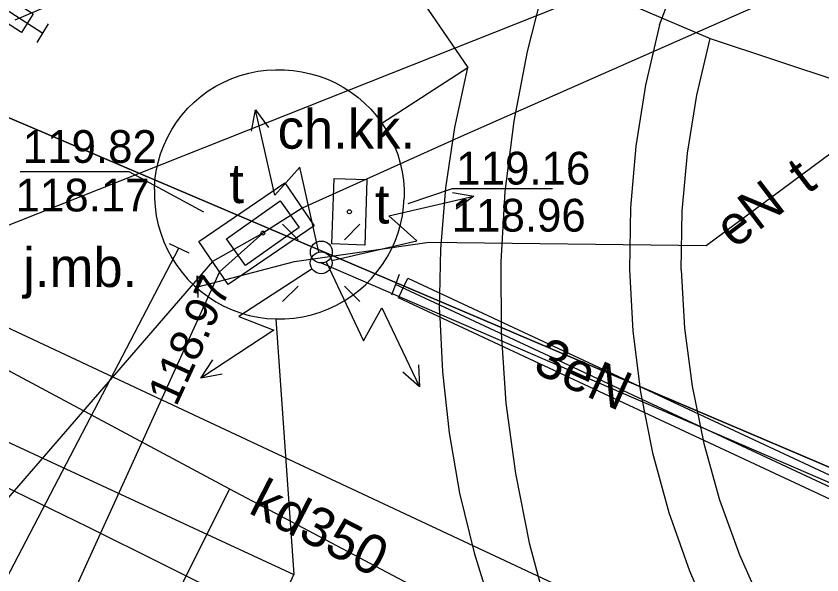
# Model space of a CAD drawing. Extents: x 6434771 to 6436222, y 5663454 to 5664782.
# Drawn here: x 6434931.92 to 6434950.37, y 5664069.47 to 5664082.27 of the extents above; entities that cross this region are included whole.
import ezdxf

# ---------------------------------------------------------------- set-up
doc = ezdxf.new("R2010")
doc.units = 0
for name, color, linetype in [('Warstwa 1', 7, 'Continuous'), ('Warstwa 12', 7, 'Continuous'), ('Warstwa 13', 7, 'Continuous'), ('Warstwa 14', 7, 'Continuous'), ('Warstwa 15', 7, 'Continuous'), ('Warstwa 2', 7, 'Continuous'), ('Warstwa 20', 7, 'Continuous'), ('Warstwa 37', 7, 'Continuous'), ('Warstwa 4', 7, 'Continuous'), ('Warstwa 40', 7, 'Continuous'), ('Warstwa 5', 7, 'Continuous'), ('Warstwa 6', 7, 'Continuous'), ('Warstwa 7', 7, 'Continuous'), ('Warstwa 8', 7, 'Continuous'), ('Warstwa 9', 7, 'Continuous')]:
    doc.layers.add(name, color=color, linetype=linetype)

msp = doc.modelspace()

# ---------------------------------------------------------------- linework, layer by layer
at = {"layer": 'Warstwa 1'}
msp.add_line((6434910.046, 5664089.201), (6434957.736, 5664068.872), dxfattribs=at)
msp.add_line((6434910.046, 5664089.201), (6434957.736, 5664068.872), dxfattribs=at)
at = {"layer": 'Warstwa 12'}
for points in [[(6434936.081, 5664076.075), (6434938.294, 5664076.652), (6434941.38, 5664077.094), (6434947.719, 5664077.018), (6434951.669, 5664079.951), (6434959.104, 5664087.393), (6434960.529, 5664088.802), (6434978.114, 5664096.144), (6435000.212, 5664105.552), (6435007.807, 5664108.78), (6435021.603, 5664114.967), (6435036.319, 5664121.568), (6435036.619, 5664122.294), (6435038.943, 5664123.328), (6435040.42, 5664123.248), (6435044.301, 5664124.922), (6435057.504, 5664130.866), (6435071.28, 5664136.895), (6435085.388, 5664143.189), (6435100.381, 5664149.789), (6435128.757, 5664162.157), (6435149.015, 5664170.962)], [(6434936.081, 5664076.075), (6434938.294, 5664076.652), (6434941.38, 5664077.094), (6434947.719, 5664077.018), (6434951.669, 5664079.951), (6434959.104, 5664087.393), (6434960.529, 5664088.802), (6434978.114, 5664096.144), (6435000.212, 5664105.552), (6435007.807, 5664108.78), (6435021.603, 5664114.967), (6435036.319, 5664121.568), (6435036.619, 5664122.294), (6435038.943, 5664123.328), (6435040.42, 5664123.248), (6435044.301, 5664124.922), (6435057.504, 5664130.866), (6435071.28, 5664136.895), (6435085.388, 5664143.189), (6435100.381, 5664149.789), (6435128.757, 5664162.157), (6435149.015, 5664170.962)], [(6435038.562, 5664122.122), (6435037.28, 5664121.53), (6435028.944, 5664117.81), (6435010.076, 5664109.423), (6434991.907, 5664101.426), (6434972.571, 5664092.896), (6434962.901, 5664088.55), (6434961.523, 5664088.005), (6434959.77, 5664087.211), (6434952.704, 5664084.205), (6434942.111, 5664079.518), (6434938.474, 5664077.872), (6434937.571, 5664077.302)], [(6434993.035, 5664044.543), (6434953.276, 5664066.436), (6434950.872, 5664066.165), (6434935.02, 5664073.587), (6434925.792, 5664077.919), (6434923.971, 5664078.731), (6434922.637, 5664082.548), (6434920.786, 5664083.31), (6434921.804, 5664088.928), (6434925.227, 5664090.736), (6434928.868, 5664092.515)], [(6434929.923, 5664074.719), (6434931.456, 5664077.37), (6434954.78, 5664086.638)], [(6434926.791, 5664085.599), (6434932.537, 5664081.88)], [(6434879.17, 5664079.837), (6434888.273, 5664076.673), (6434888.682, 5664076.42), (6434889.766, 5664075.059), (6434890.197, 5664074.339), (6434897.825, 5664070.973), (6434901.691, 5664069.15), (6434915.855, 5664062.899), (6434925.788, 5664058.47), (6434925.899, 5664058.551), (6434931.693, 5664069.373), (6434935.652, 5664076.954)], [(6434937.571, 5664077.302), (6434936.421, 5664076.65), (6434932.565, 5664072.195), (6434925.456, 5664063.982), (6434923.214, 5664061.386), (6434922.621, 5664060.807)], [(6434937.571, 5664077.302), (6434936.579, 5664076.417), (6434932.226, 5664066.845), (6434929.732, 5664061.75), (6434928.096, 5664058.264)], [(6434938.907, 5664076.62), (6434956.627, 5664068.955), (6434961.189, 5664067.43), (6434971.762, 5664062.662), (6434971.201, 5664061.798)], [(6434952.618, 5664070.518), (6434940.611, 5664076.126)]]:
    msp.add_lwpolyline(points, dxfattribs=at)
at = {"layer": 'Warstwa 14'}
for points in [[(6434932.019, 5664078.714), (6434934.503, 5664078.714), (6434936.212, 5664077.791)], [(6434944.197, 5664078.32), (6434941.902, 5664078.32), (6434940.889, 5664077.976)]]:
    msp.add_lwpolyline(points, dxfattribs=at)
for centre in [(6434939.552, 5664077.792), (6434937.571, 5664077.302), (6434937.571, 5664077.302)]:
    msp.add_circle(centre, 0.045, dxfattribs=at)
at = {"layer": 'Warstwa 15'}
msp.add_lwpolyline([(6434936.106, 5664077.111), (6434938.078, 5664078.454), (6434938.748, 5664077.471), (6434936.776, 5664076.128)], close=True, dxfattribs=at)
at = {"layer": 'Warstwa 2'}
msp.add_circle((6434938.907, 5664076.62), 0.25, dxfattribs=at)
at = {"layer": 'Warstwa 20'}
for p, q in [((6434932.408, 5664081.666), (6434932.666, 5664082.094)), ((6434935.426, 5664077.061), (6434935.878, 5664076.847)), ((6434936.092, 5664075.825), (6434936.07, 5664076.325)), ((6434936.078, 5664076.325), (6434936.084, 5664075.825)), ((6434940.525, 5664075.891), (6434940.697, 5664076.361))]:
    msp.add_line(p, q, dxfattribs=at)
at = {"layer": 'Warstwa 37'}
for points in [[(6434946.649, 5664082.071), (6434947.143, 5664083.379), (6434947.722, 5664084.652), (6434948.384, 5664085.884), (6434949.127, 5664087.069), (6434949.946, 5664088.203), (6434950.838, 5664089.279), (6434951.8, 5664090.295), (6434952.827, 5664091.244), (6434953.914, 5664092.124)], [(6434944.021, 5664083.028), (6434943.617, 5664081.459), (6434943.314, 5664079.867), (6434943.113, 5664078.259), (6434943.017, 5664076.642), (6434943.024, 5664075.022), (6434943.135, 5664073.406), (6434943.35, 5664071.8), (6434943.668, 5664070.211), (6434944.086, 5664068.646)], [(6434946.649, 5664082.071), (6434946.33, 5664080.693), (6434946.109, 5664079.296), (6434945.986, 5664077.886), (6434945.964, 5664076.472), (6434946.041, 5664075.059), (6434946.218, 5664073.656), (6434946.493, 5664072.268), (6434946.866, 5664070.903), (6434947.333, 5664069.568)], [(6434960.077, 5664056.173), (6434956.828, 5664058.089), (6434953.561, 5664059.972), (6434950.274, 5664061.822), (6434946.969, 5664063.639), (6434943.646, 5664065.422), (6434940.305, 5664067.171), (6434936.946, 5664068.887), (6434933.57, 5664070.569), (6434930.178, 5664072.216)], [(6434947.333, 5664069.568), (6434947.947, 5664068.155), (6434948.647, 5664066.783), (6434949.432, 5664065.457), (6434950.297, 5664064.182), (6434951.239, 5664062.963), (6434952.256, 5664061.805), (6434953.342, 5664060.713), (6434954.494, 5664059.69), (6434955.707, 5664058.74)]]:
    msp.add_lwpolyline(points, dxfattribs=at)
at = {"layer": 'Warstwa 4'}
for points in [[(6434939.202, 5664078.554), (6434939.952, 5664078.529), (6434939.902, 5664077.03), (6434939.152, 5664077.055)], [(6434937.177, 5664076.562), (6434936.742, 5664077.173), (6434937.965, 5664078.042), (6434938.4, 5664077.431)]]:
    msp.add_lwpolyline(points, close=True, dxfattribs=at)
for points in [[(6434938.377, 5664077.15), (6434938.023, 5664077.504)], [(6434939.437, 5664077.15), (6434939.791, 5664077.504)], [(6434938.377, 5664076.09), (6434938.023, 5664075.736)], [(6434939.437, 5664076.09), (6434939.791, 5664075.736)]]:
    msp.add_lwpolyline(points, dxfattribs=at)
at = {"layer": 'Warstwa 40'}
for p, q in [((6434938.852, 5664076.864), (6434938.416, 5664078.816)), ((6434939.151, 5664076.676), (6434941.099, 5664077.127)), ((6434939.017, 5664076.644), (6434939.876, 5664074.838)), ((6434938.698, 5664076.483), (6434937.023, 5664075.389))]:
    msp.add_line(p, q, dxfattribs=at)
for points in [[(6434937.315, 5664079.635), (6434937.405, 5664080.127), (6434937.697, 5664079.72)], [(6434938.852, 5664076.864), (6434938.416, 5664078.816), (6434937.842, 5664078.175), (6434937.405, 5664080.127)], [(6434941.91, 5664078.235), (6434942.402, 5664078.148), (6434941.998, 5664077.853)], [(6434939.151, 5664076.676), (6434941.099, 5664077.127), (6434940.454, 5664077.697), (6434942.402, 5664078.148)], [(6434939.017, 5664076.644), (6434939.876, 5664074.838), (6434940.294, 5664075.59), (6434941.153, 5664073.784)], [(6434938.698, 5664076.483), (6434937.023, 5664075.389), (6434937.825, 5664075.077), (6434936.151, 5664073.983)], [(6434936.643, 5664074.071), (6434936.151, 5664073.983), (6434936.429, 5664074.398)], [(6434941.132, 5664074.284), (6434941.153, 5664073.784), (6434940.778, 5664074.116)]]:
    msp.add_lwpolyline(points, dxfattribs=at)
for centre in [(6434938.91, 5664076.87), (6434938.907, 5664076.62), (6434938.907, 5664076.62), (6434938.907, 5664076.62)]:
    msp.add_circle(centre, 0.25, dxfattribs=at)
at = {"layer": 'Warstwa 6'}
msp.add_lwpolyline([(6434910.046, 5664089.201), (6434907.804, 5664089.868), (6434906.064, 5664090.689), (6434905.401, 5664091.287), (6434905.176, 5664091.7), (6434905.052, 5664092.201), (6434898.465, 5664094.951), (6434890.58, 5664073.12), (6434890.292, 5664072.48), (6434896.533, 5664070.874), (6434902.911, 5664068.147), (6434909.328, 5664065.359), (6434918.181, 5664061.441), (6434925.132, 5664058.117), (6434933.864, 5664054.041), (6434942.859, 5664049.431), (6434957.736, 5664068.872)], close=True, dxfattribs=at)
msp.add_lwpolyline([(6434910.046, 5664089.201), (6434957.736, 5664068.872), (6434956.877, 5664081.353), (6434957.472, 5664084.246)], dxfattribs=at)
for centre in [(6434939.552, 5664077.792), (6434937.571, 5664077.302)]:
    msp.add_circle(centre, 0.045, dxfattribs=at)
at = {"layer": 'Warstwa 7'}
for points in [[(6434913.951, 5664082.953), (6434931.09, 5664074.504), (6434936.806, 5664071.448), (6434941.32, 5664069.055), (6434946.518, 5664066.299), (6434958.377, 5664060.032), (6434959.486, 5664059.504), (6434963.271, 5664057.684), (6434966.462, 5664055.844), (6434982.31, 5664047.177), (6434993.912, 5664040.854), (6434999.174, 5664037.984)], [(6434936.806, 5664071.448), (6434934.706, 5664067.212), (6434929.14, 5664056.147)]]:
    msp.add_lwpolyline(points, dxfattribs=at)
at = {"layer": 'Warstwa 8'}
for p, q in [((6434931.904, 5664082.185), (6434939.333, 5664085.375)), ((6434931.904, 5664082.185), (6434939.333, 5664085.375)), ((6434939.333, 5664085.375), (6434942.262, 5664081.099)), ((6434939.333, 5664085.375), (6434947.811, 5664081.762)), ((6434947.502, 5664080.459), (6434947.811, 5664081.762)), ((6434947.811, 5664081.762), (6434950.854, 5664080.747)), ((6434947.811, 5664081.762), (6434950.854, 5664080.747)), ((6434937.056, 5664080.914), (6434937.253, 5664080.968)), ((6434937.253, 5664080.968), (6434937.454, 5664081.008)), ((6434937.454, 5664081.008), (6434937.657, 5664081.033)), ((6434937.657, 5664081.033), (6434937.861, 5664081.043)), ((6434937.861, 5664081.043), (6434938.064, 5664081.042)), ((6434938.064, 5664081.042), (6434938.266, 5664081.027)), ((6434938.266, 5664081.027), (6434938.467, 5664080.998)), ((6434938.467, 5664080.998), (6434938.664, 5664080.954)), ((6434938.664, 5664080.954), (6434938.859, 5664080.897)), ((6434940.294, 5664079.823), (6434942.262, 5664081.099)), ((6434940.294, 5664079.823), (6434942.262, 5664081.099)), ((6434941.967, 5664079.725), (6434942.262, 5664081.099)), ((6434936.494, 5664080.667), (6434936.675, 5664080.763)), ((6434936.675, 5664080.763), (6434936.863, 5664080.846)), ((6434936.863, 5664080.846), (6434937.056, 5664080.914)), ((6434938.859, 5664080.897), (6434939.049, 5664080.826)), ((6434939.049, 5664080.826), (6434939.233, 5664080.741)), ((6434939.233, 5664080.741), (6434939.411, 5664080.644)), ((6434936.156, 5664080.438), (6434936.321, 5664080.559)), ((6434936.321, 5664080.559), (6434936.494, 5664080.667)), ((6434939.411, 5664080.644), (6434939.581, 5664080.535)), ((6434936, 5664080.305), (6434936.156, 5664080.438)), ((6434939.581, 5664080.535), (6434939.743, 5664080.413)), ((6434939.743, 5664080.413), (6434939.896, 5664080.281)), ((6434947.288, 5664079.136), (6434947.502, 5664080.459)), ((6434935.854, 5664080.161), (6434936, 5664080.305)), ((6434939.896, 5664080.281), (6434940.04, 5664080.138)), ((6434935.596, 5664079.844), (6434935.719, 5664080.007)), ((6434935.719, 5664080.007), (6434935.854, 5664080.161)), ((6434940.04, 5664080.138), (6434940.173, 5664079.985)), ((6434935.485, 5664079.672), (6434935.596, 5664079.844)), ((6434940.173, 5664079.985), (6434940.294, 5664079.823)), ((6434940.294, 5664079.823), (6434940.404, 5664079.653)), ((6434935.387, 5664079.493), (6434935.485, 5664079.672)), ((6434940.404, 5664079.653), (6434940.502, 5664079.475)), ((6434941.761, 5664078.336), (6434941.967, 5664079.725)), ((6434935.302, 5664079.307), (6434935.387, 5664079.493)), ((6434940.502, 5664079.475), (6434940.587, 5664079.291)), ((6434935.23, 5664079.115), (6434935.302, 5664079.307)), ((6434940.587, 5664079.291), (6434940.658, 5664079.101)), ((6434935.173, 5664078.918), (6434935.23, 5664079.115)), ((6434940.658, 5664079.101), (6434940.716, 5664078.907)), ((6434947.17, 5664077.802), (6434947.288, 5664079.136)), ((6434935.131, 5664078.718), (6434935.173, 5664078.918)), ((6434940.716, 5664078.907), (6434940.76, 5664078.709)), ((6434935.103, 5664078.515), (6434935.131, 5664078.718)), ((6434940.76, 5664078.709), (6434940.789, 5664078.509)), ((6434935.089, 5664078.311), (6434935.103, 5664078.515)), ((6434940.789, 5664078.509), (6434940.805, 5664078.307)), ((6434935.089, 5664078.311), (6434935.091, 5664078.106)), ((6434940.805, 5664078.307), (6434940.806, 5664078.104)), ((6434941.644, 5664076.936), (6434941.761, 5664078.336)), ((6434935.091, 5664078.106), (6434935.105, 5664077.901)), ((6434940.792, 5664077.902), (6434940.806, 5664078.104)), ((6434935.105, 5664077.901), (6434935.133, 5664077.697)), ((6434940.765, 5664077.701), (6434940.792, 5664077.902)), ((6434947.149, 5664076.463), (6434947.17, 5664077.802)), ((6434935.133, 5664077.697), (6434935.176, 5664077.495)), ((6434940.723, 5664077.503), (6434940.765, 5664077.701)), ((6434935.176, 5664077.495), (6434935.233, 5664077.298)), ((6434940.667, 5664077.308), (6434940.723, 5664077.503)), ((6434935.233, 5664077.298), (6434935.305, 5664077.104)), ((6434940.598, 5664077.118), (6434940.667, 5664077.308)), ((6434935.305, 5664077.104), (6434935.39, 5664076.917)), ((6434940.515, 5664076.933), (6434940.598, 5664077.118)), ((6434935.39, 5664076.917), (6434935.489, 5664076.736)), ((6434940.419, 5664076.755), (6434940.515, 5664076.933)), ((6434941.617, 5664075.531), (6434941.644, 5664076.936)), ((6434935.489, 5664076.736), (6434935.6, 5664076.563)), ((6434940.311, 5664076.583), (6434940.419, 5664076.755)), ((6434935.6, 5664076.563), (6434935.723, 5664076.398)), ((6434940.191, 5664076.42), (6434940.311, 5664076.583)), ((6434935.723, 5664076.398), (6434935.858, 5664076.243)), ((6434940.06, 5664076.266), (6434940.191, 5664076.42)), ((6434947.149, 5664076.463), (6434947.225, 5664075.126)), ((6434935.858, 5664076.243), (6434936.004, 5664076.097)), ((6434939.918, 5664076.121), (6434940.06, 5664076.266)), ((6434936.004, 5664076.097), (6434936.16, 5664075.963)), ((6434936.16, 5664075.963), (6434936.325, 5664075.84)), ((6434939.605, 5664075.864), (6434939.766, 5664075.987)), ((6434939.766, 5664075.987), (6434939.918, 5664076.121)), ((6434936.325, 5664075.84), (6434936.499, 5664075.729)), ((6434939.436, 5664075.753), (6434939.605, 5664075.864)), ((6434936.499, 5664075.729), (6434936.68, 5664075.631)), ((6434936.68, 5664075.631), (6434936.868, 5664075.547)), ((6434939.075, 5664075.568), (6434939.259, 5664075.654)), ((6434939.259, 5664075.654), (6434939.436, 5664075.753)), ((6434936.868, 5664075.547), (6434937.062, 5664075.476)), ((6434937.062, 5664075.476), (6434937.26, 5664075.419)), ((6434937.26, 5664075.419), (6434937.461, 5664075.377)), ((6434938.485, 5664075.387), (6434938.686, 5664075.433)), ((6434938.686, 5664075.433), (6434938.883, 5664075.494)), ((6434938.883, 5664075.494), (6434939.075, 5664075.568)), ((6434941.617, 5664075.531), (6434941.68, 5664074.128)), ((6434925.73, 5664075.31), (6434938.28, 5664069.48)), ((6434925.73, 5664075.31), (6434938.28, 5664069.48)), ((6434937.461, 5664075.377), (6434937.665, 5664075.349)), ((6434937.665, 5664075.349), (6434937.871, 5664075.337)), ((6434937.871, 5664075.337), (6434938.077, 5664075.339)), ((6434937.871, 5664075.337), (6434938.28, 5664069.48)), ((6434937.871, 5664075.337), (6434938.28, 5664069.48)), ((6434938.077, 5664075.339), (6434938.282, 5664075.355)), ((6434938.282, 5664075.355), (6434938.485, 5664075.387)), ((6434947.225, 5664075.126), (6434947.396, 5664073.797)), ((6434941.68, 5664074.128), (6434941.833, 5664072.731)), ((6434947.396, 5664073.797), (6434947.663, 5664072.485)), ((6434941.833, 5664072.731), (6434942.074, 5664071.348)), ((6434947.663, 5664072.485), (6434948.024, 5664071.195)), ((6434942.074, 5664071.348), (6434942.404, 5664069.982)), ((6434948.024, 5664071.195), (6434948.478, 5664069.934)), ((6434942.404, 5664069.982), (6434942.82, 5664068.64)), ((6434948.478, 5664069.934), (6434949.233, 5664068.264)), ((6434936.04, 5664064.56), (6434938.28, 5664069.48)), ((6434936.04, 5664064.56), (6434938.28, 5664069.48))]:
    msp.add_line(p, q, dxfattribs=at)
for points in [[(6434927.228, 5664085.614), (6434932.317, 5664082.321), (6434932.046, 5664081.9), (6434926.957, 5664085.193)], [(6434940.886, 5664076.274), (6434952.492, 5664070.853), (6434952.281, 5664070.4), (6434940.675, 5664075.82)]]:
    msp.add_lwpolyline(points, close=True, dxfattribs=at)
at = {"layer": 'Warstwa 9'}
for p, q in [((6434937.056, 5664080.914), (6434937.253, 5664080.968)), ((6434937.253, 5664080.968), (6434937.454, 5664081.008)), ((6434937.454, 5664081.008), (6434937.657, 5664081.033)), ((6434937.657, 5664081.033), (6434937.861, 5664081.043)), ((6434937.861, 5664081.043), (6434938.064, 5664081.042)), ((6434938.064, 5664081.042), (6434938.266, 5664081.027)), ((6434938.266, 5664081.027), (6434938.467, 5664080.998)), ((6434938.467, 5664080.998), (6434938.664, 5664080.954)), ((6434938.664, 5664080.954), (6434938.859, 5664080.897)), ((6434936.494, 5664080.667), (6434936.675, 5664080.763)), ((6434936.675, 5664080.763), (6434936.863, 5664080.846)), ((6434936.863, 5664080.846), (6434937.056, 5664080.914)), ((6434938.859, 5664080.897), (6434939.049, 5664080.826)), ((6434939.049, 5664080.826), (6434939.233, 5664080.741)), ((6434939.233, 5664080.741), (6434939.411, 5664080.644)), ((6434936.156, 5664080.438), (6434936.321, 5664080.559)), ((6434936.321, 5664080.559), (6434936.494, 5664080.667)), ((6434939.411, 5664080.644), (6434939.581, 5664080.535)), ((6434936, 5664080.305), (6434936.156, 5664080.438)), ((6434939.581, 5664080.535), (6434939.743, 5664080.413)), ((6434939.743, 5664080.413), (6434939.896, 5664080.281)), ((6434935.854, 5664080.161), (6434936, 5664080.305)), ((6434939.896, 5664080.281), (6434940.04, 5664080.138)), ((6434935.596, 5664079.844), (6434935.719, 5664080.007)), ((6434935.719, 5664080.007), (6434935.854, 5664080.161)), ((6434940.04, 5664080.138), (6434940.173, 5664079.985)), ((6434935.485, 5664079.672), (6434935.596, 5664079.844)), ((6434940.173, 5664079.985), (6434940.294, 5664079.823)), ((6434940.294, 5664079.823), (6434940.404, 5664079.653)), ((6434935.387, 5664079.493), (6434935.485, 5664079.672)), ((6434940.404, 5664079.653), (6434940.502, 5664079.475)), ((6434935.302, 5664079.307), (6434935.387, 5664079.493)), ((6434940.502, 5664079.475), (6434940.587, 5664079.291)), ((6434935.23, 5664079.115), (6434935.302, 5664079.307)), ((6434940.587, 5664079.291), (6434940.658, 5664079.101)), ((6434935.173, 5664078.918), (6434935.23, 5664079.115)), ((6434940.658, 5664079.101), (6434940.716, 5664078.907)), ((6434935.131, 5664078.718), (6434935.173, 5664078.918)), ((6434940.716, 5664078.907), (6434940.76, 5664078.709)), ((6434935.103, 5664078.515), (6434935.131, 5664078.718)), ((6434940.76, 5664078.709), (6434940.789, 5664078.509)), ((6434935.089, 5664078.311), (6434935.103, 5664078.515)), ((6434940.789, 5664078.509), (6434940.805, 5664078.307)), ((6434935.089, 5664078.311), (6434935.091, 5664078.106)), ((6434940.805, 5664078.307), (6434940.806, 5664078.104)), ((6434935.091, 5664078.106), (6434935.105, 5664077.901)), ((6434940.792, 5664077.902), (6434940.806, 5664078.104)), ((6434935.105, 5664077.901), (6434935.133, 5664077.697)), ((6434940.765, 5664077.701), (6434940.792, 5664077.902)), ((6434935.133, 5664077.697), (6434935.176, 5664077.495)), ((6434940.723, 5664077.503), (6434940.765, 5664077.701)), ((6434935.176, 5664077.495), (6434935.233, 5664077.298)), ((6434940.667, 5664077.308), (6434940.723, 5664077.503)), ((6434935.233, 5664077.298), (6434935.305, 5664077.104)), ((6434940.598, 5664077.118), (6434940.667, 5664077.308)), ((6434935.305, 5664077.104), (6434935.39, 5664076.917)), ((6434940.515, 5664076.933), (6434940.598, 5664077.118)), ((6434935.39, 5664076.917), (6434935.489, 5664076.736)), ((6434940.419, 5664076.755), (6434940.515, 5664076.933)), ((6434935.489, 5664076.736), (6434935.6, 5664076.563)), ((6434940.311, 5664076.583), (6434940.419, 5664076.755)), ((6434935.6, 5664076.563), (6434935.723, 5664076.398)), ((6434940.191, 5664076.42), (6434940.311, 5664076.583)), ((6434935.723, 5664076.398), (6434935.858, 5664076.243)), ((6434940.06, 5664076.266), (6434940.191, 5664076.42)), ((6434935.858, 5664076.243), (6434936.004, 5664076.097)), ((6434939.918, 5664076.121), (6434940.06, 5664076.266)), ((6434936.004, 5664076.097), (6434936.16, 5664075.963)), ((6434936.16, 5664075.963), (6434936.325, 5664075.84)), ((6434939.605, 5664075.864), (6434939.766, 5664075.987)), ((6434939.766, 5664075.987), (6434939.918, 5664076.121)), ((6434936.325, 5664075.84), (6434936.499, 5664075.729)), ((6434939.436, 5664075.753), (6434939.605, 5664075.864)), ((6434936.499, 5664075.729), (6434936.68, 5664075.631)), ((6434936.68, 5664075.631), (6434936.868, 5664075.547)), ((6434939.075, 5664075.568), (6434939.259, 5664075.654)), ((6434939.259, 5664075.654), (6434939.436, 5664075.753)), ((6434936.868, 5664075.547), (6434937.062, 5664075.476)), ((6434937.062, 5664075.476), (6434937.26, 5664075.419)), ((6434937.26, 5664075.419), (6434937.461, 5664075.377)), ((6434938.485, 5664075.387), (6434938.686, 5664075.433)), ((6434938.686, 5664075.433), (6434938.883, 5664075.494)), ((6434938.883, 5664075.494), (6434939.075, 5664075.568)), ((6434937.461, 5664075.377), (6434937.665, 5664075.349)), ((6434937.665, 5664075.349), (6434937.871, 5664075.337)), ((6434937.871, 5664075.337), (6434938.077, 5664075.339)), ((6434938.077, 5664075.339), (6434938.282, 5664075.355)), ((6434938.282, 5664075.355), (6434938.485, 5664075.387))]:
    msp.add_line(p, q, dxfattribs=at)

# ---------------------------------------------------------------- texts
at = {"layer": 'Warstwa 13'}
for s, rotation, p in [('t', 37.2824, (6434950.031, 5664078.172)), ('eN', 37.2824, (6434948.361, 5664076.927)), ('3eN', 335.6559, (6434943.721, 5664074.13))]:
    msp.add_text(s, height=0.9, rotation=rotation, dxfattribs=at).set_placement(p)
at = {"layer": 'Warstwa 14'}
for s, p in [('118.17', (6434931.912, 5664077.799)), ('118.96', (6434941.894, 5664077.337))]:
    msp.add_text(s, height=0.75, dxfattribs=at).set_placement(p)
msp.add_text('118.97', height=0.75, rotation=65.3745, dxfattribs=at).set_placement((6434935.588, 5664073.308))
at = {"layer": 'Warstwa 5'}
for p in [(6434936.804, 5664077.99), (6434940.136, 5664077.522)]:
    msp.add_text('t', height=0.9, dxfattribs=at).set_placement(p)
at = {"layer": 'Warstwa 6'}
for s, p in [('119.82', (6434932.078, 5664078.911)), ('119.16', (6434941.998, 5664078.415))]:
    msp.add_text(s, height=0.75, dxfattribs=at).set_placement(p)
at = {"layer": 'Warstwa 7'}
msp.add_text('kd350', height=0.9, rotation=332.7624, dxfattribs=at).set_placement((6434937.211, 5664070.906))
at = {"layer": 'Warstwa 8'}
msp.add_text('j.mb.', height=0.9, dxfattribs=at).set_placement((6434932.088, 5664076.069))
at = {"layer": 'Warstwa 9'}
msp.add_text('ch.kk.', height=0.9, dxfattribs=at).set_placement((6434937.91, 5664079.236))

doc.saveas('drawing.dxf')
